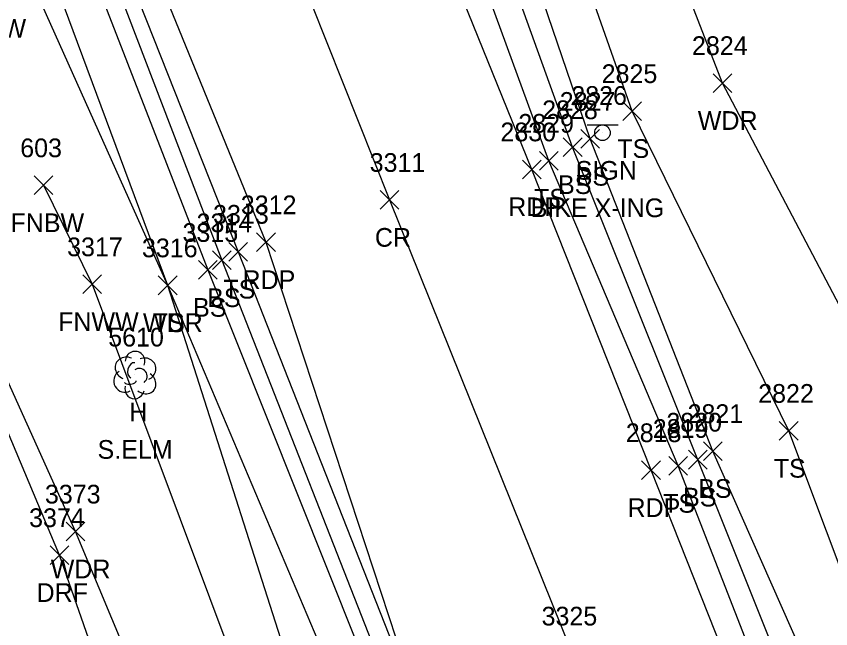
# Model space of a CAD drawing. Extents: x 1439173 to 1457902, y 641926 to 659889.
# Drawn here: x 1447004.1 to 1447091.1, y 651443.6 to 651509.1 of the extents above; entities that cross this region are included whole.
import ezdxf

# ---------------------------------------------------------------- set-up
doc = ezdxf.new("R2010")
doc.units = 0
for name, color, linetype in [('L_A', 7, 'Continuous'), ('L_C', 7, 'Continuous'), ('L_I', 7, 'Continuous'), ('L_TIC', 7, 'Continuous'), ('LAWA', 7, 'Continuous'), ('LELB', 7, 'Continuous'), ('LFNC', 7, 'Continuous'), ('LTD', 7, 'Continuous'), ('P_A', 7, 'Continuous'), ('P_I', 7, 'Continuous'), ('P_TIC', 7, 'Continuous'), ('PET', 7, 'Continuous'), ('PRC', 7, 'Continuous'), ('R_A', 7, 'Continuous'), ('R_I', 7, 'Continuous'), ('R_TIC', 7, 'Continuous'), ('RDF', 7, 'Continuous'), ('S_A', 7, 'Continuous'), ('S_C', 7, 'Continuous'), ('S_I', 7, 'Continuous'), ('SSGN', 7, 'Continuous')]:
    doc.layers.add(name, color=color, linetype=linetype)

msp = doc.modelspace()

# ---------------------------------------------------------------- linework, layer by layer
at = {"layer": 'L_TIC'}
for points in [[(1447078.549, 651500.948), (1447080.549, 651502.948)], [(1447080.549, 651500.948), (1447078.549, 651502.948)], [(1447068.893, 651497.952), (1447070.893, 651499.952)], [(1447070.893, 651497.952), (1447068.893, 651499.952)], [(1447064.413, 651494.985), (1447066.413, 651496.985)], [(1447066.413, 651494.985), (1447064.413, 651496.985)], [(1447062.532, 651494.094), (1447064.532, 651496.094)], [(1447064.532, 651494.094), (1447062.532, 651496.094)], [(1447059.991, 651492.644), (1447061.991, 651494.644)], [(1447061.991, 651492.644), (1447059.991, 651494.644)], [(1447005.969, 651490.024), (1447007.969, 651492.024)], [(1447007.969, 651490.024), (1447005.969, 651492.024)], [(1447026.789, 651482.921), (1447028.789, 651484.921)], [(1447028.789, 651482.921), (1447026.789, 651484.921)], [(1447025.024, 651482.011), (1447027.024, 651484.011)], [(1447027.024, 651482.011), (1447025.024, 651484.011)], [(1447023.52, 651480.977), (1447025.52, 651482.977)], [(1447025.52, 651480.977), (1447023.52, 651482.977)], [(1447011.185, 651479.445), (1447013.185, 651481.445)], [(1447013.185, 651479.445), (1447011.185, 651481.445)], [(1447019.241, 651479.333), (1447021.241, 651481.333)], [(1447021.241, 651479.333), (1447019.241, 651481.333)], [(1447019.241, 651479.333), (1447021.241, 651481.333)], [(1447021.241, 651479.333), (1447019.241, 651481.333)], [(1447085.624, 651463.78), (1447087.624, 651465.78)], [(1447087.624, 651463.78), (1447085.624, 651465.78)], [(1447077.509, 651461.622), (1447079.509, 651463.622)], [(1447079.509, 651461.622), (1447077.509, 651463.622)], [(1447075.898, 651460.7), (1447077.898, 651462.7)], [(1447077.898, 651460.7), (1447075.898, 651462.7)], [(1447073.798, 651460.032), (1447075.798, 651462.032)], [(1447075.798, 651460.032), (1447073.798, 651462.032)], [(1447009.38, 651453.018), (1447011.38, 651455.018)], [(1447011.38, 651453.018), (1447009.38, 651455.018)]]:
    msp.add_lwpolyline(points, dxfattribs=at)
at = {"layer": 'LAWA'}
for points in [[(1446777.649, 651730.798), (1446784.022, 651695.201), (1446789.897, 651673.344), (1446794.804, 651664.145), (1446799.587, 651656.048), (1446806.194, 651626.77), (1446839.824, 651632.339), (1446875.28, 651631.605), (1446885.5, 651617.423), (1446912.745, 651628.271), (1446919.848, 651618.166), (1446928.269, 651609.758), (1446933.553, 651617.196), (1446940.971, 651619.69), (1446947.483, 651625.349), (1446952.443, 651627.37), (1446968.32, 651598.705), (1446977.212, 651579.864), (1446984.5, 651559.569), (1446989.614, 651548.582), (1447020.241, 651480.333), (1447035.648, 651432.129)], [(1447222.707, 651112.308), (1447208.68, 651148.693), (1447192.442, 651195.34), (1447176.886, 651232.691), (1447162.443, 651275.89), (1447148.561, 651310.995), (1447135.988, 651347.836), (1447119.551, 651391.22), (1447106.074, 651422.959), (1447096.323, 651470.038), (1447079.549, 651501.948), (1447067.967, 651531.781), (1447067.958, 651539.378), (1447103.756, 651549.991), (1447129.358, 651553.92)], [(1447023.41, 651422.892), (1447010.38, 651454.018), (1446997.6, 651482.356), (1446996.311, 651480.892), (1446988.331, 651476.971), (1446969.069, 651472.682), (1446941.384, 651461.892), (1446916.087, 651459.438), (1446878.615, 651454.472), (1446835.731, 651448.229)]]:
    msp.add_lwpolyline(points, dxfattribs=at)
at = {"layer": 'LELB'}
for points in [[(1446912.851, 651777.74), (1446925.483, 651746.027), (1446934.28, 651723.741), (1446943.855, 651699.756), (1446959.008, 651659.781), (1446968.835, 651635.218), (1446983.262, 651595.732), (1446991.324, 651574.528), (1447000.122, 651553.295), (1447014.923, 651516.414), (1447027.789, 651483.921), (1447046.993, 651435.146), (1447066.408, 651388.255), (1447084.965, 651341.266), (1447105.613, 651290.943)], [(1446921.485, 651627.456), (1446925.651, 651622.211), (1446936.428, 651622.189), (1446940.971, 651619.69), (1446952.797, 651608.637), (1446956.06, 651603.859), (1446961.572, 651598.745), (1446973.502, 651582.088), (1446977.212, 651579.864), (1446985.054, 651572.924), (1446995.689, 651551.22), (1447011.535, 651515.49), (1447024.52, 651481.977), (1447043.616, 651434.153), (1447063.236, 651386.584), (1447079.372, 651338.836), (1447101.016, 651289.846)], [(1446956.06, 651603.859), (1446957.952, 651596.966), (1446963.815, 651576.829), (1446980.385, 651560.672), (1446984.5, 651559.569), (1446991.969, 651549.613), (1447007.573, 651514.399), (1447020.241, 651480.333), (1447040.217, 651433.12), (1447060.835, 651385.785), (1447078.221, 651338.962), (1447098.678, 651288.831), (1447096.408, 651287.066)], [(1446985.054, 651572.924), (1446998.051, 651552.501), (1447013.318, 651516.206), (1447026.024, 651483.011), (1447045.028, 651434.631), (1447064.426, 651387.388), (1447082.735, 651340.612), (1447102.716, 651290.111)], [(1447136.387, 651305.853), (1447121.059, 651345.045), (1447104.824, 651385.788), (1447091.779, 651417.496), (1447074.798, 651461.032), (1447060.991, 651493.644), (1447048.658, 651527.391), (1447048.128, 651533.658), (1447048.582, 651540.075), (1447050.317, 651540.787), (1447053.812, 651540.002), (1447072.57, 651547.754), (1447103.946, 651554.983), (1447124.366, 651559.722), (1447138.165, 651561.87), (1447154.17, 651565.225), (1447183.918, 651570.311)], [(1447138.922, 651306.705), (1447123.266, 651345.621), (1447107.401, 651386.303), (1447094.109, 651418.697), (1447076.898, 651461.7), (1447063.532, 651495.094), (1447051.786, 651527.636), (1447049.951, 651533.696), (1447049.776, 651539.735), (1447050.29, 651539.827), (1447053.38, 651539.013), (1447071.495, 651545.569), (1447103.817, 651553.615), (1447124.639, 651558.299), (1447135.912, 651559.391), (1447139.796, 651560.399), (1447154.032, 651563.085), (1447184.772, 651568.216)], [(1447141.099, 651308.282), (1447126.121, 651346.566), (1447109.286, 651386.595), (1447097.414, 651419.985), (1447078.509, 651462.622), (1447065.413, 651495.985), (1447054.418, 651528.174), (1447053.194, 651535.452), (1447054.979, 651537.29), (1447070.608, 651543.922), (1447103.819, 651552.689), (1447125.163, 651556.882), (1447132.623, 651556.952)], [(1447143.493, 651309.787), (1447130.096, 651347.083), (1447114.151, 651388.951), (1447102.84, 651421.613), (1447086.624, 651464.78), (1447069.893, 651498.952), (1447057.931, 651532.981), (1447067.958, 651539.378)]]:
    msp.add_lwpolyline(points, dxfattribs=at)
at = {"layer": 'LFNC'}
for points in [[(1447006.969, 651491.024), (1447012.185, 651480.445)], [(1447012.185, 651480.445), (1447030.997, 651430.232)]]:
    msp.add_lwpolyline(points, dxfattribs=at)
at = {"layer": 'LTD'}
msp.add_line((1447016.715, 651470.795), (1447016.715, 651470.795), dxfattribs=at)
msp.add_line((1447016.715, 651470.795), (1447016.715, 651470.795), dxfattribs=at)
msp.add_arc((1447016.761, 651472.229), 1.047, 335.52715, 180.95627, dxfattribs=at)
for centre, major_axis, ratio, start_param, end_param in [((1447015.923, 651471.461), (1.21, -0.512), 0.895232, 1.570796, 4.712389), ((1447016.506, 651471.253), (-0.208, -0.792), 0.645439, 3.141593, 6.283185), ((1447017.756, 651471.378), (-1.141, -0.483), 0.949671, 1.570796, 4.712389), ((1447015.632, 651470.086), (0.584, -1.042), 0.959034, 3.141593, 6.283185), ((1447017.215, 651470.628), (-0.5, 0.667), 0.989748, 3.141593, 6.283185), ((1447017.715, 651469.961), (-1.09, 0.792), 0.841452, 1.570796, 4.712389), ((1447016.715, 651469.295), (0.265, 1.061), 0.942809, 1.570796, 4.712389), ((1447016.257, 651470.045), (-0.625, -0.083), 0.423636, 0, 3.141593)]:
    msp.add_ellipse(centre, major_axis=major_axis, ratio=ratio, start_param=start_param, end_param=end_param, dxfattribs=at)
at = {"layer": 'P_TIC'}
for points in [[(1447058.16, 651491.727), (1447060.16, 651493.727)], [(1447060.16, 651491.727), (1447058.16, 651493.727)], [(1447042.961, 651488.458), (1447044.961, 651490.458)], [(1447044.961, 651488.458), (1447042.961, 651490.458)], [(1447029.752, 651483.936), (1447031.752, 651485.936)], [(1447031.752, 651483.936), (1447029.752, 651485.936)], [(1447070.907, 651459.578), (1447072.907, 651461.578)], [(1447072.907, 651459.578), (1447070.907, 651461.578)]]:
    msp.add_lwpolyline(points, dxfattribs=at)
at = {"layer": 'PET'}
for points in [[(1447133.822, 651304.342), (1447118.786, 651344.037), (1447101.684, 651385.003), (1447089.506, 651416.265), (1447071.907, 651460.578), (1447059.16, 651492.727), (1447042.944, 651532.702), (1447032.646, 651560.38), (1447020.602, 651590.42), (1447006.513, 651626.468), (1446991.913, 651664.659), (1446980.143, 651693.769), (1446971.385, 651716.283), (1446963.444, 651737.383), (1446955.203, 651758.344), (1446944.637, 651786.547)], [(1446916.221, 651778.76), (1446927.191, 651749.964), (1446937.416, 651724.671), (1446946.65, 651700.514), (1446962.164, 651659.562), (1446974.255, 651630.287), (1446986.871, 651596.06), (1447005.107, 651549.868), (1447017.494, 651517.398), (1447030.752, 651484.936), (1447047.112, 651435.088), (1447068.855, 651389.099), (1447087.467, 651341.762), (1447107.681, 651291.486)]]:
    msp.add_lwpolyline(points, dxfattribs=at)
at = {"layer": 'PRC'}
msp.add_lwpolyline([(1446929.955, 651782.541), (1446948.322, 651735.054), (1446964.731, 651694.257), (1446977.943, 651660.558), (1446987.674, 651635.058), (1447000.127, 651600.32), (1447018.001, 651555.678), (1447030.574, 651523.123), (1447043.961, 651489.458), (1447063.47, 651440.981), (1447082.433, 651393.957), (1447101.019, 651347.046), (1447120.693, 651297.298)], dxfattribs=at)
at = {"layer": 'R_TIC'}
for points in [[(1447007.688, 651450.498), (1447009.688, 651452.498)], [(1447009.688, 651450.498), (1447007.688, 651452.498)]]:
    msp.add_lwpolyline(points, dxfattribs=at)
at = {"layer": 'RDF'}
msp.add_lwpolyline([(1447044.3, 651258.304), (1447047.278, 651308.238), (1447042.531, 651352.47), (1447031.553, 651387.584), (1447018.84, 651422.434), (1447008.688, 651451.498), (1446996.311, 651480.892), (1446983.413, 651497.86), (1446964.664, 651515.374), (1446940.569, 651527.521), (1446919.217, 651519.959), (1446876.413, 651509.908), (1446852.242, 651495.914), (1446825.792, 651487.565)], dxfattribs=at)
at = {"layer": 'SSGN'}
for p, q in [((1447065.073, 651497.473), (1447068.406, 651497.473)), ((1447066.72, 651496.64), (1447066.72, 651496.64))]:
    msp.add_line(p, q, dxfattribs=at)
msp.add_circle((1447066.72, 651496.64), 0.833, dxfattribs=at)

# ---------------------------------------------------------------- texts
at = {"layer": 'L_A'}
for s, p in [('FNBW', (1446997.239, 651506.801)), ('WDR', (1447076.911, 651496.948)), ('TS', (1447068.302, 651493.952)), ('BS', (1447063.854, 651490.985)), ('BS', (1447061.973, 651490.094)), ('TS', (1447059.401, 651488.644)), ('FNBW', (1447003.441, 651486.024)), ('TS', (1447026.199, 651478.921)), ('BS', (1447024.465, 651478.011)), ('BS', (1447022.961, 651476.977)), ('FNWW', (1447008.531, 651475.445)), ('WDR', (1447017.603, 651475.333)), ('TS', (1447018.651, 651475.333)), ('H', (1447016.148, 651465.795)), ('TS', (1447085.033, 651459.78)), ('BS', (1447076.95, 651457.622)), ('TS', (1447073.207, 651456.032)), ('BS', (1447075.339, 651456.7)), ('WDR', (1447007.742, 651449.018))]:
    msp.add_text(s, height=2, dxfattribs=at).set_placement(p)
at = {"layer": 'L_C'}
msp.add_text('S.ELM', height=2, dxfattribs=at).set_placement((1447012.746, 651461.795))
at = {"layer": 'L_I'}
for s, p in [('2824', (1447076.289, 651504.948)), ('2825', (1447066.633, 651501.952)), ('2827', (1447062.153, 651498.985)), ('2828', (1447060.272, 651498.094)), ('2829', (1447057.724, 651496.644)), ('603', (1447004.481, 651494.024)), ('3313', (1447025.096, 651486.921)), ('3314', (1447023.331, 651486.011)), ('3315', (1447021.827, 651484.977)), ('3317', (1447009.492, 651483.445)), ('3316', (1447017.493, 651483.333)), ('3316', (1447017.493, 651483.333)), ('5610', (1447013.888, 651473.795)), ('2822', (1447083.364, 651467.78)), ('2821', (1447075.816, 651465.622)), ('2819', (1447072.097, 651464.032)), ('2820', (1447073.551, 651464.7)), ('3373', (1447007.12, 651457.018))]:
    msp.add_text(s, height=2, dxfattribs=at).set_placement(p)
at = {"layer": 'P_A'}
for s, p in [('RDP', (1447056.649, 651487.727)), ('CR', (1447042.394, 651484.458)), ('RDP', (1447028.24, 651479.936)), ('RDP', (1447069.395, 651455.578))]:
    msp.add_text(s, height=2, dxfattribs=at).set_placement(p)
at = {"layer": 'P_I'}
for s, p in [('2830', (1447055.814, 651495.727)), ('3311', (1447041.835, 651492.458)), ('3312', (1447028.059, 651487.936)), ('2818', (1447069.214, 651463.578)), ('3325', (1447060.21, 651443.981))]:
    msp.add_text(s, height=2, dxfattribs=at).set_placement(p)
at = {"layer": 'R_A'}
msp.add_text('DRF', height=2, dxfattribs=at).set_placement((1447006.224, 651446.498))
at = {"layer": 'R_I'}
msp.add_text('3374', height=2, dxfattribs=at).set_placement((1447005.428, 651454.498))
at = {"layer": 'S_A'}
msp.add_text('SIGN', height=2, dxfattribs=at).set_placement((1447063.857, 651491.619))
at = {"layer": 'S_C'}
msp.add_text('BIKE X-ING', height=2, dxfattribs=at).set_placement((1447059.054, 651487.619))
at = {"layer": 'S_I'}
msp.add_text('2826', height=2, dxfattribs=at).set_placement((1447063.385, 651499.619))

doc.saveas('drawing.dxf')
